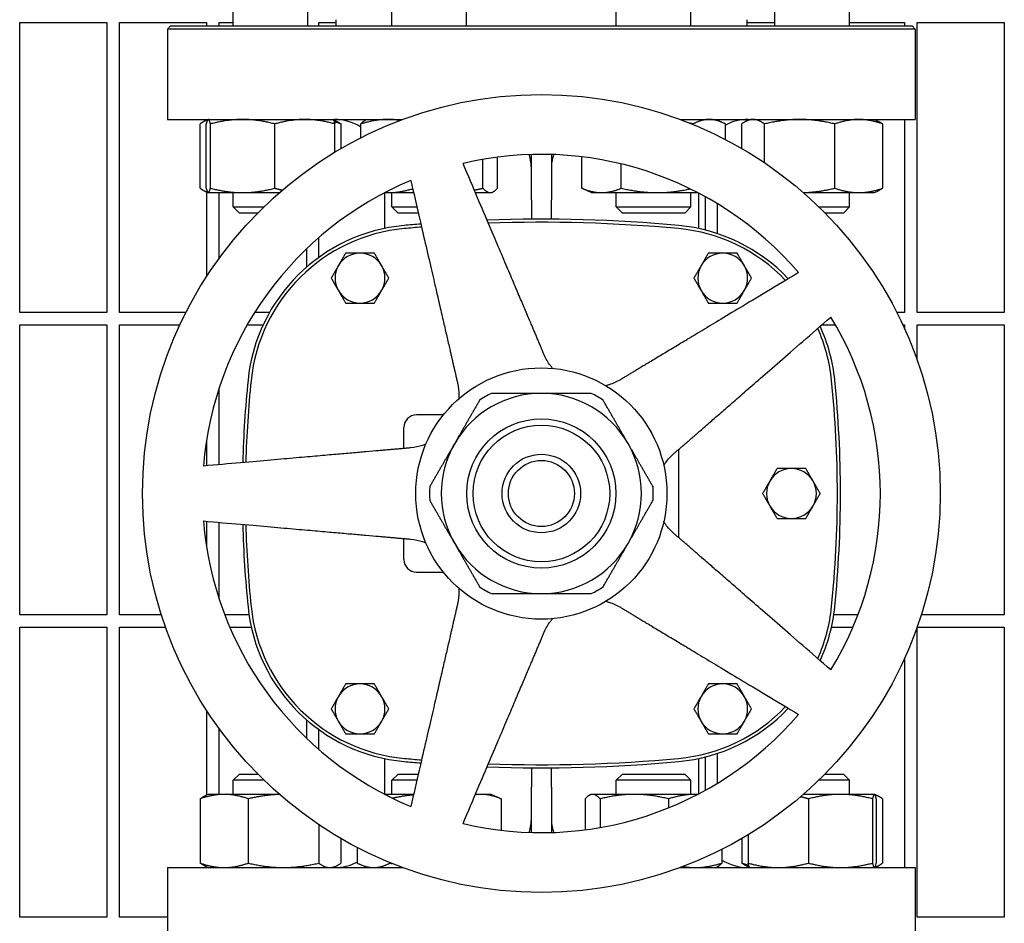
# Model space of a CAD drawing. Header units: inches. Extents: x 24 to 1128, y -69 to 748.
# Tile 652 of 656: x 761 to 771, y 638 to 647. Entities that reach past the tile are written whole.
import ezdxf

# ---------------------------------------------------------------- set-up
doc = ezdxf.new("R2010")
doc.units = ezdxf.units.IN
doc.header["$LTSCALE"] = 32
doc.header["$MEASUREMENT"] = 0
doc.layers.add('Visible (ANSI)', color=7, linetype='Continuous', lineweight=30)

msp = doc.modelspace()

# ---------------------------------------------------------------- linework, layer by layer
at = {"layer": 'Visible (ANSI)'}
for p, q in [((763.31393, 646.74103), (763.31393, 646.98853)), ((764.06393, 646.74103), (764.06393, 646.98853)), ((764.90504, 646.74103), (764.90504, 646.98853)), ((765.65504, 646.74103), (765.65504, 646.98853)), ((767.15522, 646.74103), (767.15522, 646.98853)), ((767.90522, 646.74103), (767.90522, 646.98853)), ((768.74634, 646.74103), (768.74634, 646.98853)), ((769.49634, 646.74103), (769.49634, 646.98853)), ((761.17313, 643.86978), (761.17313, 646.77603)), ((761.17313, 646.77603), (762.04813, 646.77603)), ((762.04813, 646.77603), (762.04813, 643.86978)), ((762.17313, 643.86978), (762.17313, 646.77603)), ((762.17313, 646.77603), (763.04813, 646.77603)), ((762.68638, 646.74103), (762.65513, 646.70978)), ((762.68638, 646.74103), (770.12388, 646.74103)), ((763.04813, 646.77603), (763.04813, 646.74103)), ((763.17313, 646.74103), (763.17313, 646.77603)), ((763.17313, 646.77603), (763.31393, 646.77603)), ((764.17313, 646.74103), (764.17313, 646.77603)), ((764.17313, 646.77603), (764.34513, 646.77603)), ((764.34513, 646.80353), (764.34513, 646.74103)), ((768.46513, 646.80353), (768.46513, 646.74103)), ((768.46513, 646.77603), (768.74634, 646.77603)), ((769.49634, 646.77603), (770.04813, 646.77603)), ((770.04813, 646.77603), (770.04813, 646.74103)), ((770.12388, 646.74103), (770.15513, 646.70978)), ((770.17313, 643.86978), (770.17313, 646.77603)), ((770.17313, 646.77603), (771.04813, 646.77603)), ((771.04813, 646.77603), (771.04813, 643.86978)), ((770.15513, 646.70978), (762.65513, 646.70978)), ((762.65513, 646.70978), (762.65513, 645.80353)), ((770.15513, 646.70978), (770.15513, 645.80353)), ((762.65513, 645.80353), (765.01319, 645.80353)), ((762.98203, 645.11462), (762.98203, 645.75844)), ((763.06284, 645.80302), (763.03033, 645.78786)), ((763.04374, 645.11462), (763.04374, 645.75844)), ((763.04813, 645.80353), (763.04813, 645.79616)), ((763.06393, 645.80353), (763.06284, 645.80302)), ((763.08629, 645.11462), (763.08629, 645.75844)), ((763.73148, 645.11462), (763.73148, 645.75844)), ((764.31393, 645.80353), (764.31502, 645.80302)), ((764.31502, 645.80302), (764.34752, 645.78786)), ((764.33411, 645.47565), (764.33411, 645.75844)), ((764.39582, 645.51224), (764.39582, 645.75844)), ((764.59517, 645.62061), (764.59517, 645.75844)), ((764.65504, 645.80353), (764.64197, 645.79743)), ((767.79707, 645.80353), (770.15513, 645.80353)), ((767.92729, 645.75259), (767.92729, 645.75844)), ((768.15522, 645.80353), (768.22933, 645.76897)), ((768.25065, 645.60234), (768.25065, 645.75844)), ((768.41444, 645.51224), (768.41444, 645.75844)), ((768.49634, 645.80353), (768.46274, 645.78786)), ((768.642, 645.36961), (768.642, 645.75844)), ((769.3489, 645.11462), (769.3489, 645.75844)), ((769.74634, 645.80353), (769.77994, 645.78786)), ((769.82824, 645.11462), (769.82824, 645.75844)), ((770.04813, 645.80353), (770.04813, 643.86978)), ((766.30513, 644.99853), (766.30513, 645.45206)), ((766.50513, 645.45206), (766.50513, 644.99853)), ((765.81955, 645.11462), (765.81955, 645.40272)), ((765.96492, 645.11462), (765.96492, 645.42491)), ((766.80979, 645.11462), (766.80979, 645.42936)), ((767.20685, 645.11462), (767.20685, 645.35765)), ((763.06284, 645.07004), (763.03033, 645.0852)), ((763.04813, 645.07689), (763.04813, 644.22851)), ((763.06393, 645.06953), (763.06284, 645.07004)), ((763.06393, 645.06953), (763.06501, 645.06953)), ((763.06501, 645.06953), (763.40888, 645.06953)), ((763.17313, 644.41026), (763.17313, 645.06953)), ((763.31393, 644.92603), (763.31393, 645.06953)), ((763.40888, 645.06953), (763.77764, 645.06953)), ((764.83033, 645.06683), (764.83033, 644.71063)), ((764.8355, 645.06953), (764.86493, 645.06953)), ((764.86493, 645.06953), (765.12395, 645.06953)), ((764.90504, 644.92603), (764.90504, 645.06953)), ((765.74403, 645.06953), (765.89223, 645.06953)), ((765.89223, 645.06953), (765.90504, 645.06953)), ((765.90504, 645.06953), (765.91812, 645.07563)), ((766.90522, 645.06953), (766.83112, 645.10409)), ((766.90522, 645.06953), (767.00832, 645.06953)), ((767.00832, 645.06953), (767.56707, 645.06953)), ((767.15522, 644.92603), (767.15522, 645.06953)), ((767.56707, 645.06953), (767.97476, 645.06953)), ((767.90522, 644.92603), (767.90522, 645.06953)), ((767.97994, 645.06683), (767.97994, 644.71063)), ((769.03263, 645.06953), (769.58857, 645.06953)), ((769.49634, 644.92603), (769.49634, 645.06953)), ((769.58857, 645.06953), (769.74634, 645.06953)), ((769.74634, 645.06953), (769.77994, 645.0852)), ((766.30513, 644.99853), (766.30513, 644.8032)), ((766.50513, 644.8032), (766.50513, 644.99853)), ((768.04813, 645.0302), (768.04813, 644.69486)), ((768.17313, 644.65824), (768.17313, 644.9577)), ((763.31393, 644.92603), (763.62148, 644.92603)), ((763.37643, 644.86353), (763.31393, 644.92603)), ((763.5584, 644.86353), (763.37643, 644.86353)), ((764.90504, 644.92603), (765.15708, 644.92603)), ((764.96754, 644.86353), (764.90504, 644.92603)), ((765.17151, 644.86353), (764.96754, 644.86353)), ((767.15522, 644.92603), (767.90522, 644.92603)), ((767.21772, 644.86353), (767.15522, 644.92603)), ((767.84272, 644.86353), (767.21772, 644.86353)), ((767.84272, 644.86353), (767.90522, 644.92603)), ((769.18879, 644.92603), (769.49634, 644.92603)), ((769.43384, 644.86353), (769.25187, 644.86353)), ((769.43384, 644.86353), (769.49634, 644.92603)), ((764.17313, 644.42042), (764.17313, 644.61833)), ((764.04813, 644.50395), (764.04813, 644.32122)), ((762.04813, 643.86978), (761.17313, 643.86978)), ((762.84125, 643.86978), (762.17313, 643.86978)), ((763.67941, 643.86978), (763.5309, 643.86978)), ((770.04813, 643.86978), (769.96901, 643.86978)), ((771.04813, 643.86978), (770.17313, 643.86978)), ((761.17313, 640.83853), (761.17313, 643.74478)), ((761.17313, 643.74478), (762.04813, 643.74478)), ((762.04813, 643.74478), (762.04813, 640.83853)), ((762.17313, 640.83853), (762.17313, 643.74478)), ((762.17313, 643.74478), (762.78026, 643.74478)), ((763.45561, 643.74478), (763.61508, 643.74478)), ((769.21936, 643.74478), (769.35465, 643.74478)), ((770.03, 643.74478), (770.04813, 643.74478)), ((770.04813, 643.74478), (770.04813, 643.70536)), ((770.17313, 643.39598), (770.17313, 643.74478)), ((770.17313, 643.74478), (771.04813, 643.74478)), ((771.04813, 643.74478), (771.04813, 640.83853)), ((763.17313, 642.34284), (763.17313, 643.10908)), ((765.42167, 642.84093), (765.15218, 642.84093)), ((765.02718, 642.50505), (765.02718, 642.71593)), ((763.04813, 642.59256), (763.04813, 642.3319)), ((767.78309, 641.61081), (767.78309, 642.49625)), ((763.04813, 641.77516), (763.04813, 641.5145)), ((763.17313, 640.99798), (763.17313, 641.76422)), ((765.02718, 641.39113), (765.02718, 641.60201)), ((765.15218, 641.26613), (765.42167, 641.26613)), ((762.04813, 640.83853), (761.17313, 640.83853)), ((762.59413, 640.83853), (762.17313, 640.83853)), ((763.47261, 640.83853), (763.22964, 640.83853)), ((769.58063, 640.83853), (769.33765, 640.83853)), ((771.04813, 640.83853), (770.21614, 640.83853)), ((761.17313, 637.80728), (761.17313, 640.71353)), ((761.17313, 640.71353), (762.04813, 640.71353)), ((762.04813, 640.71353), (762.04813, 637.80728)), ((762.17313, 637.80728), (762.17313, 640.71353)), ((762.17313, 640.71353), (762.63626, 640.71353)), ((763.28033, 640.71353), (763.4958, 640.71353)), ((769.31447, 640.71353), (769.52994, 640.71353)), ((770.17313, 637.80728), (770.17313, 640.71108)), ((770.17401, 640.71353), (771.04813, 640.71353)), ((771.04813, 640.71353), (771.04813, 637.80728)), ((770.04813, 640.4017), (770.04813, 638.30353)), ((763.04813, 639.87855), (763.04813, 639.03016)), ((764.04813, 639.78584), (764.04813, 639.60311)), ((763.17313, 639.03753), (763.17313, 639.6968)), ((764.17313, 639.48873), (764.17313, 639.68664)), ((768.04813, 639.4122), (768.04813, 639.07686)), ((768.17313, 639.14936), (768.17313, 639.44882)), ((764.83033, 639.39643), (764.83033, 639.04023)), ((767.97994, 639.39643), (767.97994, 639.04023)), ((763.37643, 639.24103), (763.31393, 639.17853)), ((763.37643, 639.24103), (763.56087, 639.24103)), ((764.96754, 639.24103), (764.90504, 639.17853)), ((764.96754, 639.24103), (765.17093, 639.24103)), ((766.30513, 639.30386), (766.30513, 639.10853)), ((766.50513, 639.10853), (766.50513, 639.30386)), ((767.21772, 639.24103), (767.15522, 639.17853)), ((767.21772, 639.24103), (767.84272, 639.24103)), ((767.84272, 639.24103), (767.90522, 639.17853)), ((769.2494, 639.24103), (769.43384, 639.24103)), ((769.43384, 639.24103), (769.49634, 639.17853)), ((763.62406, 639.17853), (763.31393, 639.17853)), ((763.31393, 639.03753), (763.31393, 639.17853)), ((765.1565, 639.17853), (764.90504, 639.17853)), ((764.90504, 639.03753), (764.90504, 639.17853)), ((767.90522, 639.17853), (767.15522, 639.17853)), ((767.15522, 639.03753), (767.15522, 639.17853)), ((767.90522, 639.03753), (767.90522, 639.17853)), ((769.49634, 639.17853), (769.18621, 639.17853)), ((769.49634, 639.03753), (769.49634, 639.17853)), ((763.06393, 639.03753), (763.03184, 639.02257)), ((763.22461, 639.03753), (763.06393, 639.03753)), ((763.77764, 639.03753), (763.22461, 639.03753)), ((765.12395, 639.03753), (764.8355, 639.03753)), ((765.80433, 639.03753), (765.74403, 639.03753)), ((765.90504, 639.03753), (765.80433, 639.03753)), ((765.90504, 639.03753), (765.98162, 639.00182)), ((766.30513, 638.655), (766.30513, 639.10853)), ((766.50513, 639.10853), (766.50513, 638.655)), ((766.90522, 639.03753), (766.89121, 639.031)), ((766.91893, 639.03753), (766.90522, 639.03753)), ((767.3373, 639.03753), (766.91893, 639.03753)), ((767.94859, 639.03753), (767.3373, 639.03753)), ((767.97476, 639.03753), (767.94859, 639.03753)), ((769.40528, 639.03753), (769.03263, 639.03753)), ((769.74549, 639.03753), (769.40528, 639.03753)), ((769.74634, 639.03753), (769.74549, 639.03753)), ((769.74634, 639.03753), (769.74718, 639.03714)), ((769.74718, 639.03714), (769.77843, 639.02257)), ((762.98306, 638.99244), (762.98306, 638.34862)), ((763.46616, 638.99244), (763.46616, 638.34862)), ((766.00076, 638.99244), (766.00076, 638.67766)), ((766.84378, 638.99244), (766.84378, 638.68194)), ((766.99407, 638.99244), (766.99407, 638.70493)), ((767.68052, 638.99244), (767.68052, 638.9018)), ((769.08382, 638.99244), (769.08382, 638.34862)), ((769.72674, 638.99244), (769.72674, 638.34862)), ((769.76425, 638.99244), (769.76425, 638.34862)), ((769.8272, 638.99244), (769.8272, 638.34862)), ((764.17202, 638.73491), (764.17202, 638.34862)), ((768.47843, 638.63279), (768.47843, 638.34862)), ((764.39479, 638.59542), (764.39479, 638.34862)), ((768.41547, 638.59542), (768.41547, 638.34862)), ((764.55933, 638.50487), (764.55933, 638.34862)), ((768.21667, 638.48725), (768.21667, 638.34862)), ((764.65504, 638.30353), (764.57846, 638.33924)), ((764.8872, 638.35274), (764.8872, 638.34862)), ((762.65513, 638.30353), (765.01319, 638.30353)), ((762.65513, 638.30353), (762.65513, 637.39728)), ((763.06393, 638.30353), (763.03184, 638.31849)), ((763.04813, 638.31089), (763.04813, 638.30353)), ((764.31393, 638.30353), (764.34602, 638.31849)), ((767.79707, 638.30353), (770.15513, 638.30353)), ((768.15522, 638.30353), (768.16923, 638.31006)), ((768.49549, 638.30392), (768.46425, 638.31849)), ((768.49634, 638.30353), (768.49549, 638.30392)), ((769.74634, 638.30353), (769.74718, 638.30392)), ((769.74718, 638.30392), (769.77843, 638.31849)), ((770.15513, 638.30353), (770.15513, 637.39728)), ((762.04813, 637.80728), (761.17313, 637.80728)), ((762.65513, 637.80728), (762.17313, 637.80728)), ((771.04813, 637.80728), (770.17313, 637.80728))]:
    msp.add_line(p, q, dxfattribs=at)
for radius in [4, 1.25984, 0.74803, 0.68553, 0.3937, 0.3312]:
    msp.add_circle((766.40513, 642.05353), radius, dxfattribs=at)
for centre, radius, start, end in [((764.33033, 645.30353), 0.5, 58.01587, 90), ((768.47994, 645.30353), 0.5, 90, 117.294411), ((766.40513, 642.05353), 3.4, 40.64927, 103.35073), ((766.40513, 642.05353), 3.4, 112.64927, 175.35073), ((765.18629, 643.01531), 1.73228, 95.255296, 174.182161), ((766.40513, 629.76416), 15.03937, 94.60919, 95.255296), ((766.40513, 629.76416), 15.03937, 84.744704, 92.072997), ((766.40513, 629.76416), 15.00812, 84.744704, 92.027369), ((767.62398, 643.01531), 1.73228, 43.442646, 84.744707), ((765.18629, 643.01531), 1.70103, 95.255296, 174.182161), ((766.40513, 629.76416), 15.00812, 94.591592, 95.255296), ((767.62398, 643.01531), 1.70103, 43.674999, 84.744707), ((764.58624, 644.21298), 0.25, 90, 150), ((764.58624, 644.21298), 0.25, 30, 90), ((768.22403, 644.21298), 0.25, 90, 150), ((768.22403, 644.21298), 0.25, 30, 90), ((764.58624, 644.21298), 0.25, 150, 210), ((764.58624, 644.21298), 0.25, 330, 30), ((768.22403, 644.21298), 0.25, 150, 210), ((768.22403, 644.21298), 0.25, 330, 30), ((764.58624, 644.21298), 0.25, 210, 270), ((764.58624, 644.21298), 0.25, 270, 330), ((768.22403, 644.21298), 0.25, 210, 270), ((768.22403, 644.21298), 0.25, 270, 330), ((766.40513, 642.05353), 3.4, 328.64927, 31.35073), ((767.62398, 643.01531), 1.70103, 5.817836, 24.042525), ((767.62398, 643.01531), 1.73228, 5.817836, 24.357428), ((774.62561, 642.05353), 11.22047, 174.182163, 178.416919), ((774.62561, 642.05353), 11.18922, 174.182163, 178.398452), ((758.18466, 642.05353), 11.18922, 354.182164, 5.817836), ((758.18466, 642.05353), 11.22047, 354.182164, 5.817836), ((766.40513, 642.05353), 1.00394, 90, 150), ((766.40513, 642.05353), 1.12205, 116.525352, 123.474648), ((766.40513, 642.05353), 1.00394, 30, 90), ((766.40513, 642.05353), 1.12205, 56.525352, 63.474648), ((765.15218, 642.71593), 0.125, 90, 180), ((766.40513, 642.05353), 1.00394, 150, 210), ((766.40513, 642.05353), 1.00394, 330, 30), ((768.91301, 642.05353), 0.25, 90, 150), ((768.91301, 642.05353), 0.25, 30, 90), ((768.91301, 642.05353), 0.25, 150, 210), ((768.91301, 642.05353), 0.25, 330, 30), ((766.40513, 642.05353), 1.12205, 176.525352, 183.474648), ((766.40513, 642.05353), 1.12205, 356.525352, 3.474648), ((768.91301, 642.05353), 0.25, 210, 270), ((768.91301, 642.05353), 0.25, 270, 330), ((766.40513, 642.05353), 3.4, 184.64927, 247.35073), ((774.62561, 642.05353), 11.22047, 181.583081, 185.817836), ((774.62561, 642.05353), 11.18922, 181.601548, 185.817836), ((766.40513, 642.05353), 1.00394, 210, 270), ((766.40513, 642.05353), 1.00394, 270, 330), ((765.15218, 641.39113), 0.125, 180, 270), ((766.40513, 642.05353), 1.12205, 236.525352, 243.474648), ((766.40513, 642.05353), 1.12205, 296.525352, 303.474648), ((765.18629, 641.09175), 1.73228, 185.817836, 264.744707), ((765.18629, 641.09175), 1.70103, 185.817836, 264.744707), ((767.62398, 641.09175), 1.70103, 335.957475, 354.182165), ((767.62398, 641.09175), 1.73228, 335.642572, 354.182165), ((764.58624, 639.89408), 0.25, 90, 150), ((764.58624, 639.89408), 0.25, 30, 90), ((768.22403, 639.89408), 0.25, 90, 150), ((768.22403, 639.89408), 0.25, 30, 90), ((764.58624, 639.89408), 0.25, 150, 210), ((764.58624, 639.89408), 0.25, 330, 30), ((768.22403, 639.89408), 0.25, 150, 210), ((768.22403, 639.89408), 0.25, 330, 30), ((767.62398, 641.09175), 1.70103, 275.255296, 316.325001), ((767.62398, 641.09175), 1.73228, 275.255296, 316.557354), ((766.40513, 642.05353), 3.4, 256.64927, 319.35073), ((764.58624, 639.89408), 0.25, 210, 270), ((764.58624, 639.89408), 0.25, 270, 330), ((768.22403, 639.89408), 0.25, 210, 270), ((768.22403, 639.89408), 0.25, 270, 330), ((766.40513, 654.3429), 15.03937, 264.744704, 265.39081), ((766.40513, 654.3429), 15.00812, 264.744704, 265.408408), ((766.40513, 654.3429), 15.03937, 267.927003, 275.255296), ((766.40513, 654.3429), 15.00812, 267.972631, 275.255296), ((764.33033, 638.80353), 0.5, 270, 297.258359), ((768.47994, 638.80353), 0.5, 238.22811, 270)]:
    msp.add_arc(centre, radius, start, end, dxfattribs=at)
for points, weights in [([(763.05793, 645.7982), (763.02236, 645.78827), (762.98203, 645.75844)], [1.01719870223, 1.02478737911, 1]), ([(763.06501, 645.80353), (763.05514, 645.80353), (763.04374, 645.75844)], [1, 1.0379548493, 1]), ([(763.08629, 645.75844), (763.07489, 645.80353), (763.06501, 645.80353)], [1, 1.0379548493, 1]), ([(763.40888, 645.80353), (763.25917, 645.80353), (763.08629, 645.75844)], [1, 1.0379548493, 1]), ([(763.73148, 645.75844), (763.5586, 645.80353), (763.40888, 645.80353)], [1, 1.0379548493, 1]), ([(764.0328, 645.80353), (763.89295, 645.80353), (763.73148, 645.75844)], [1, 1.0379548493, 1]), ([(764.33411, 645.75844), (764.17264, 645.80353), (764.0328, 645.80353)], [1, 1.0379548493, 1]), ([(764.31502, 645.80302), (764.32389, 645.79888), (764.33411, 645.75844)], [1.00722433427, 1.03391206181, 1]), ([(764.39582, 645.75844), (764.36087, 645.77071), (764.3281, 645.77952)], [1, 1.01005189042, 1.01477953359]), ([(764.34752, 645.78786), (764.37057, 645.77712), (764.39582, 645.75844)], [1.01829454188, 1.01537751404, 1]), ([(764.86493, 645.80353), (764.73973, 645.80353), (764.59517, 645.75844)], [1, 1.0379548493, 1]), ([(764.59517, 645.75844), (764.62001, 645.78719), (764.64197, 645.79743)], [1, 1.02387317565, 1.01771443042]), ([(764.98708, 645.79373), (764.92499, 645.80353), (764.86493, 645.80353)], [1.01891139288, 1.01785799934, 1]), ([(767.92729, 645.75844), (767.91093, 645.76226), (767.89493, 645.76574)], [1, 1.00310820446, 1.00570733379]), ([(768.08897, 645.80353), (768.01393, 645.80353), (767.92729, 645.75844)], [1, 1.0379548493, 1]), ([(768.25065, 645.75844), (768.16401, 645.80353), (768.08897, 645.80353)], [1, 1.0379548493, 1]), ([(768.52822, 645.80353), (768.47542, 645.80353), (768.41444, 645.75844)], [1, 1.0379548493, 1]), ([(768.642, 645.75844), (768.58103, 645.80353), (768.52822, 645.80353)], [1, 1.0379548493, 1]), ([(768.99545, 645.80353), (768.83142, 645.80353), (768.642, 645.75844)], [1, 1.0379548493, 1]), ([(769.3489, 645.75844), (769.15949, 645.80353), (768.99545, 645.80353)], [1, 1.0379548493, 1]), ([(769.58857, 645.80353), (769.47734, 645.80353), (769.3489, 645.75844)], [1, 1.0379548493, 1]), ([(769.82824, 645.75844), (769.6998, 645.80353), (769.58857, 645.80353)], [1, 1.0379548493, 1]), ([(769.77994, 645.78786), (769.80298, 645.77712), (769.82824, 645.75844)], [1.01829454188, 1.01537751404, 1]), ([(766.43467, 643.44249), (766.19836, 643.9992), (765.62003, 645.36164)], [2.0263127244, 1.58117079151, 1]), ([(765.09583, 645.19132), (765.42878, 643.74915), (765.56483, 643.15986)], [1, 1.58117079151, 2.0263127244]), ([(762.98203, 645.11462), (763.02236, 645.08479), (763.05793, 645.07486)], [1, 1.02478737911, 1.01719870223]), ([(763.04374, 645.11462), (763.05514, 645.06953), (763.06501, 645.06953)], [1, 1.0379548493, 1]), ([(763.06501, 645.06953), (763.07489, 645.06953), (763.08629, 645.11462)], [1, 1.0379548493, 1]), ([(763.08629, 645.11462), (763.25917, 645.06953), (763.40888, 645.06953)], [1, 1.0379548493, 1]), ([(763.40888, 645.06953), (763.5586, 645.06953), (763.73148, 645.11462)], [1, 1.0379548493, 1]), ([(763.73148, 645.11462), (763.77071, 645.10366), (763.80772, 645.09548)], [1, 1.00896507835, 1.01369498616]), ([(764.83653, 645.07007), (764.85074, 645.06953), (764.86493, 645.06953)], [1.00740787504, 1.00415985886, 1]), ([(764.86493, 645.06953), (764.98207, 645.06953), (765.11492, 645.10863)], [1, 1.03542686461, 1.00471921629]), ([(765.73301, 645.0955), (765.77502, 645.10367), (765.81955, 645.11462)], [1.01368358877, 1.00895428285, 1]), ([(765.81955, 645.11462), (765.8585, 645.06953), (765.89223, 645.06953)], [1, 1.0379548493, 1]), ([(765.89223, 645.06953), (765.92597, 645.06953), (765.96492, 645.11462)], [1, 1.0379548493, 1]), ([(766.83112, 645.10409), (766.82062, 645.10898), (766.80979, 645.11462)], [1.00807367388, 1.00459253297, 1]), ([(766.80979, 645.11462), (766.91618, 645.06953), (767.00832, 645.06953)], [1, 1.0379548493, 1]), ([(767.00832, 645.06953), (767.10046, 645.06953), (767.20685, 645.11462)], [1, 1.0379548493, 1]), ([(767.20685, 645.11462), (767.39989, 645.06953), (767.56707, 645.06953)], [1, 1.0379548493, 1]), ([(767.56707, 645.06953), (767.72245, 645.06953), (767.89838, 645.10807)], [1, 1.03518207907, 1.00514041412]), ([(769.03203, 645.07005), (769.17923, 645.07423), (769.3489, 645.11462)], [1.00729929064, 1.03386436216, 1]), ([(769.3489, 645.11462), (769.47734, 645.06953), (769.58857, 645.06953)], [1, 1.0379548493, 1]), ([(769.58857, 645.06953), (769.6998, 645.06953), (769.82824, 645.11462)], [1, 1.0379548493, 1]), ([(769.82824, 645.11462), (769.80298, 645.09594), (769.77994, 645.0852)], [1, 1.01537751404, 1.01829454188]), ([(764.4419, 644.46298), (764.40322, 644.39599), (764.36973, 644.33798)], [1.01001874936, 1.04314139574, 1]), ([(764.58624, 644.46298), (764.51925, 644.46298), (764.4419, 644.46298)], [1, 1.04314139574, 1.01001874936]), ([(764.73057, 644.46298), (764.65322, 644.46298), (764.58624, 644.46298)], [1.01001874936, 1.04314139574, 1]), ([(764.80274, 644.33798), (764.76925, 644.39599), (764.73057, 644.46298)], [1, 1.04314139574, 1.01001874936]), ([(768.07969, 644.46298), (768.04102, 644.39599), (768.00752, 644.33798)], [1.01001874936, 1.04314139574, 1]), ([(768.22403, 644.46298), (768.15704, 644.46298), (768.07969, 644.46298)], [1, 1.04314139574, 1.01001874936]), ([(768.36837, 644.46298), (768.29102, 644.46298), (768.22403, 644.46298)], [1.01001874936, 1.04314139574, 1]), ([(768.44054, 644.33798), (768.40704, 644.39599), (768.36837, 644.46298)], [1, 1.04314139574, 1.01001874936]), ([(764.36973, 644.33798), (764.33624, 644.27997), (764.29756, 644.21298)], [1, 1.04314139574, 1.01001874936]), ([(764.87491, 644.21298), (764.83624, 644.27997), (764.80274, 644.33798)], [1.01001874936, 1.04314139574, 1]), ([(768.98475, 644.26838), (767.71605, 643.50607), (767.19765, 643.19458)], [1, 1.58117079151, 2.0263127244]), ([(768.00752, 644.33798), (767.97403, 644.27997), (767.93536, 644.21298)], [1, 1.04314139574, 1.01001874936]), ([(768.51271, 644.21298), (768.47403, 644.27997), (768.44054, 644.33798)], [1.01001874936, 1.04314139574, 1]), ([(764.29756, 644.21298), (764.33624, 644.14599), (764.36973, 644.08798)], [1.01001874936, 1.04314139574, 1]), ([(764.80274, 644.08798), (764.83624, 644.14599), (764.87491, 644.21298)], [1, 1.04314139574, 1.01001874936]), ([(767.93536, 644.21298), (767.97403, 644.14599), (768.00752, 644.08798)], [1.01001874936, 1.04314139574, 1]), ([(768.44054, 644.08798), (768.47403, 644.14599), (768.51271, 644.21298)], [1, 1.04314139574, 1.01001874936]), ([(764.36973, 644.08798), (764.40322, 644.02997), (764.4419, 643.96298)], [1, 1.04314139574, 1.01001874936]), ([(764.73057, 643.96298), (764.76925, 644.02997), (764.80274, 644.08798)], [1.01001874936, 1.04314139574, 1]), ([(768.00752, 644.08798), (768.04102, 644.02997), (768.07969, 643.96298)], [1, 1.04314139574, 1.01001874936]), ([(768.36837, 643.96298), (768.40704, 644.02997), (768.44054, 644.08798)], [1.01001874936, 1.04314139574, 1]), ([(764.4419, 643.96298), (764.51925, 643.96298), (764.58624, 643.96298)], [1.01001874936, 1.04314139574, 1]), ([(764.58624, 643.96298), (764.65322, 643.96298), (764.73057, 643.96298)], [1, 1.04314139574, 1.01001874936]), ([(768.07969, 643.96298), (768.15704, 643.96298), (768.22403, 643.96298)], [1.01001874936, 1.04314139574, 1]), ([(768.22403, 643.96298), (768.29102, 643.96298), (768.36837, 643.96298)], [1, 1.04314139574, 1.01001874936]), ([(767.73524, 642.45465), (768.19168, 642.85143), (769.30873, 643.82247)], [2.0263127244, 1.58117079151, 1]), ([(765.78625, 642.98946), (765.65401, 642.76043), (765.5357, 642.5555)], [1.0171026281, 1.03775343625, 1]), ([(766.40513, 643.05747), (766.1685, 643.05747), (765.90403, 643.05747)], [1, 1.03775343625, 1.0171026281]), ([(766.90623, 643.05747), (766.64176, 643.05747), (766.40513, 643.05747)], [1.0171026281, 1.03775343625, 1]), ([(767.27457, 642.5555), (767.15625, 642.76043), (767.02402, 642.98946)], [1, 1.03775343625, 1.0171026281]), ([(765.09328, 642.51083), (764.49079, 642.45812), (763.01632, 642.32912)], [2.03628035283, 1.58894872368, 1.0049190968]), ([(765.5357, 642.5555), (765.41738, 642.35057), (765.28515, 642.12153)], [1, 1.03775343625, 1.0171026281]), ([(767.52512, 642.12153), (767.39288, 642.35057), (767.27457, 642.5555)], [1.0171026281, 1.03775343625, 1]), ([(768.76867, 642.30353), (768.72999, 642.23654), (768.6965, 642.17853)], [1.01001874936, 1.04314139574, 1]), ([(768.91301, 642.30353), (768.84602, 642.30353), (768.76867, 642.30353)], [1, 1.04314139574, 1.01001874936]), ([(769.05734, 642.30353), (768.97999, 642.30353), (768.91301, 642.30353)], [1.01001874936, 1.04314139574, 1]), ([(769.12951, 642.17853), (769.09602, 642.23654), (769.05734, 642.30353)], [1, 1.04314139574, 1.01001874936]), ([(768.6965, 642.17853), (768.66301, 642.12052), (768.62433, 642.05353)], [1, 1.04314139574, 1.01001874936]), ([(769.20168, 642.05353), (769.16301, 642.12052), (769.12951, 642.17853)], [1.01001874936, 1.04314139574, 1]), ([(765.28515, 641.98553), (765.41738, 641.75649), (765.5357, 641.55156)], [1.0171026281, 1.03775343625, 1]), ([(767.27457, 641.55156), (767.39288, 641.75649), (767.52512, 641.98553)], [1, 1.03775343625, 1.0171026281]), ([(768.62433, 642.05353), (768.66301, 641.98654), (768.6965, 641.92853)], [1.01001874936, 1.04314139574, 1]), ([(769.12951, 641.92853), (769.16301, 641.98654), (769.20168, 642.05353)], [1, 1.04314139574, 1.01001874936]), ([(768.6965, 641.92853), (768.72999, 641.87052), (768.76867, 641.80353)], [1, 1.04314139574, 1.01001874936]), ([(769.05734, 641.80353), (769.09602, 641.87052), (769.12951, 641.92853)], [1.01001874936, 1.04314139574, 1]), ([(763.01632, 641.77794), (764.49079, 641.64894), (765.09328, 641.59623)], [1.0049190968, 1.58894872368, 2.03628035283]), ([(768.76867, 641.80353), (768.84602, 641.80353), (768.91301, 641.80353)], [1.01001874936, 1.04314139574, 1]), ([(768.91301, 641.80353), (768.97999, 641.80353), (769.05734, 641.80353)], [1, 1.04314139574, 1.01001874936]), ([(769.30873, 640.28459), (768.19168, 641.25563), (767.73524, 641.6524)], [1, 1.58117079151, 2.0263127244]), ([(765.5357, 641.55156), (765.65401, 641.34663), (765.78625, 641.1176)], [1, 1.03775343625, 1.0171026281]), ([(767.02402, 641.1176), (767.15625, 641.34663), (767.27457, 641.55156)], [1.0171026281, 1.03775343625, 1]), ([(765.90403, 641.04959), (766.1685, 641.04959), (766.40513, 641.04959)], [1.0171026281, 1.03775343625, 1]), ([(766.40513, 641.04959), (766.64176, 641.04959), (766.90623, 641.04959)], [1, 1.03775343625, 1.0171026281]), ([(765.56483, 640.94719), (765.42878, 640.35791), (765.09583, 638.91574)], [2.0263127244, 1.58117079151, 1]), ([(767.19765, 640.91248), (767.71605, 640.60099), (768.98475, 639.83868)], [2.0263127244, 1.58117079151, 1]), ([(765.62003, 638.74542), (766.19836, 640.10786), (766.43467, 640.66457)], [1, 1.58117079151, 2.0263127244]), ([(764.4419, 640.14408), (764.40322, 640.07709), (764.36973, 640.01908)], [1.01001874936, 1.04314139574, 1]), ([(764.58624, 640.14408), (764.51925, 640.14408), (764.4419, 640.14408)], [1, 1.04314139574, 1.01001874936]), ([(764.73057, 640.14408), (764.65322, 640.14408), (764.58624, 640.14408)], [1.01001874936, 1.04314139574, 1]), ([(764.80274, 640.01908), (764.76925, 640.07709), (764.73057, 640.14408)], [1, 1.04314139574, 1.01001874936]), ([(768.07969, 640.14408), (768.04102, 640.07709), (768.00752, 640.01908)], [1.01001874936, 1.04314139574, 1]), ([(768.22403, 640.14408), (768.15704, 640.14408), (768.07969, 640.14408)], [1, 1.04314139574, 1.01001874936]), ([(768.36837, 640.14408), (768.29102, 640.14408), (768.22403, 640.14408)], [1.01001874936, 1.04314139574, 1]), ([(768.44054, 640.01908), (768.40704, 640.07709), (768.36837, 640.14408)], [1, 1.04314139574, 1.01001874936]), ([(764.36973, 640.01908), (764.33624, 639.96107), (764.29756, 639.89408)], [1, 1.04314139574, 1.01001874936]), ([(764.87491, 639.89408), (764.83624, 639.96107), (764.80274, 640.01908)], [1.01001874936, 1.04314139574, 1]), ([(768.00752, 640.01908), (767.97403, 639.96107), (767.93536, 639.89408)], [1, 1.04314139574, 1.01001874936]), ([(768.51271, 639.89408), (768.47403, 639.96107), (768.44054, 640.01908)], [1.01001874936, 1.04314139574, 1]), ([(764.29756, 639.89408), (764.33624, 639.82709), (764.36973, 639.76908)], [1.01001874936, 1.04314139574, 1]), ([(764.80274, 639.76908), (764.83624, 639.82709), (764.87491, 639.89408)], [1, 1.04314139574, 1.01001874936]), ([(767.93536, 639.89408), (767.97403, 639.82709), (768.00752, 639.76908)], [1.01001874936, 1.04314139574, 1]), ([(768.44054, 639.76908), (768.47403, 639.82709), (768.51271, 639.89408)], [1, 1.04314139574, 1.01001874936]), ([(764.36973, 639.76908), (764.40322, 639.71107), (764.4419, 639.64408)], [1, 1.04314139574, 1.01001874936]), ([(764.73057, 639.64408), (764.76925, 639.71107), (764.80274, 639.76908)], [1.01001874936, 1.04314139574, 1]), ([(768.00752, 639.76908), (768.04102, 639.71107), (768.07969, 639.64408)], [1, 1.04314139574, 1.01001874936]), ([(768.36837, 639.64408), (768.40704, 639.71107), (768.44054, 639.76908)], [1.01001874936, 1.04314139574, 1]), ([(764.4419, 639.64408), (764.51925, 639.64408), (764.58624, 639.64408)], [1.01001874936, 1.04314139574, 1]), ([(764.58624, 639.64408), (764.65322, 639.64408), (764.73057, 639.64408)], [1, 1.04314139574, 1.01001874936]), ([(768.07969, 639.64408), (768.15704, 639.64408), (768.22403, 639.64408)], [1.01001874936, 1.04314139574, 1]), ([(768.22403, 639.64408), (768.29102, 639.64408), (768.36837, 639.64408)], [1, 1.04314139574, 1.01001874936]), ([(763.22461, 639.03753), (763.11251, 639.03753), (762.98306, 638.99244)], [1, 1.0379548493, 1]), ([(762.98306, 638.99244), (763.00859, 639.01173), (763.03184, 639.02257)], [1, 1.01588840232, 1.01847461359]), ([(763.46616, 638.99244), (763.33671, 639.03753), (763.22461, 639.03753)], [1, 1.0379548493, 1]), ([(763.77838, 639.03688), (763.6333, 639.03229), (763.46616, 638.99244)], [1.0080242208, 1.03339490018, 1]), ([(765.12261, 639.03175), (765.02348, 639.02266), (764.9132, 638.99835)], [1.01751553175, 1.02355350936, 1.00465315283]), ([(765.80433, 639.03753), (765.77341, 639.03753), (765.74197, 639.03267)], [1, 1.01256051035, 1.01680764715]), ([(766.00076, 638.99244), (765.89549, 639.03753), (765.80433, 639.03753)], [1, 1.0379548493, 1]), ([(766.91893, 639.03753), (766.88405, 639.03753), (766.84378, 638.99244)], [1, 1.0379548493, 1]), ([(766.99407, 638.99244), (766.9538, 639.03753), (766.91893, 639.03753)], [1, 1.0379548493, 1]), ([(767.3373, 639.03753), (767.17801, 639.03753), (766.99407, 638.99244)], [1, 1.0379548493, 1]), ([(767.68052, 638.99244), (767.49659, 639.03753), (767.3373, 639.03753)], [1, 1.0379548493, 1]), ([(767.94859, 639.03753), (767.82418, 639.03753), (767.68052, 638.99244)], [1, 1.0379548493, 1]), ([(767.97393, 639.0371), (767.96125, 639.03753), (767.94859, 639.03753)], [1.00673463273, 1.003734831, 1]), ([(769.08382, 638.99244), (769.04243, 639.00395), (769.0035, 639.0124)], [1, 1.0094175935, 1.01416168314]), ([(769.40528, 639.03753), (769.25609, 639.03753), (769.08382, 638.99244)], [1, 1.0379548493, 1]), ([(769.72674, 638.99244), (769.55447, 639.03753), (769.40528, 639.03753)], [1, 1.0379548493, 1]), ([(769.74549, 639.03753), (769.73679, 639.03753), (769.72674, 638.99244)], [1, 1.0379548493, 1]), ([(769.76425, 638.99244), (769.7542, 639.03753), (769.74549, 639.03753)], [1, 1.0379548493, 1]), ([(769.8272, 638.99244), (769.78695, 639.02285), (769.7515, 639.03259)], [1, 1.02528066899, 1.01688383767]), ([(765.98162, 639.00182), (765.99105, 638.99742), (766.00076, 638.99244)], [1.00724255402, 1.00405436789, 1]), ([(762.98306, 638.34862), (763.11251, 638.30353), (763.22461, 638.30353)], [1, 1.0379548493, 1]), ([(763.03184, 638.31849), (763.00859, 638.32933), (762.98306, 638.34862)], [1.01847461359, 1.01588840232, 1]), ([(763.22461, 638.30353), (763.33671, 638.30353), (763.46616, 638.34862)], [1, 1.0379548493, 1]), ([(763.46616, 638.34862), (763.65529, 638.30353), (763.81909, 638.30353)], [1, 1.0379548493, 1]), ([(763.81909, 638.30353), (763.98288, 638.30353), (764.17202, 638.34862)], [1, 1.0379548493, 1]), ([(764.17202, 638.34862), (764.23171, 638.30353), (764.28341, 638.30353)], [1, 1.0379548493, 1]), ([(764.28341, 638.30353), (764.3351, 638.30353), (764.39479, 638.34862)], [1, 1.0379548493, 1]), ([(764.55933, 638.34862), (764.64718, 638.30353), (764.72326, 638.30353)], [1, 1.0379548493, 1]), ([(764.72326, 638.30353), (764.79935, 638.30353), (764.8872, 638.34862)], [1, 1.0379548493, 1]), ([(764.8872, 638.34862), (764.89881, 638.3459), (764.91025, 638.34337)], [1, 1.00220426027, 1.00415249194]), ([(767.94859, 638.30353), (768.07301, 638.30353), (768.21667, 638.34862)], [1, 1.0379548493, 1]), ([(768.21667, 638.34862), (768.19151, 638.32045), (768.16923, 638.31006)], [1, 1.0233775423, 1.0179572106]), ([(768.46425, 638.31849), (768.441, 638.32933), (768.41547, 638.34862)], [1.01847461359, 1.01588840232, 1]), ([(768.41547, 638.34862), (768.4507, 638.33635), (768.48373, 638.32754)], [1, 1.01005189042, 1.01477953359]), ([(768.49549, 638.30392), (768.48757, 638.30762), (768.47843, 638.34862)], [1.00645569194, 1.03439268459, 1]), ([(768.47843, 638.34862), (768.64064, 638.30353), (768.78112, 638.30353)], [1, 1.0379548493, 1]), ([(768.78112, 638.30353), (768.92161, 638.30353), (769.08382, 638.34862)], [1, 1.0379548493, 1]), ([(769.08382, 638.34862), (769.25609, 638.30353), (769.40528, 638.30353)], [1, 1.0379548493, 1]), ([(769.40528, 638.30353), (769.55447, 638.30353), (769.72674, 638.34862)], [1, 1.0379548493, 1]), ([(769.72674, 638.34862), (769.73679, 638.30353), (769.74549, 638.30353)], [1, 1.0379548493, 1]), ([(769.74549, 638.30353), (769.7542, 638.30353), (769.76425, 638.34862)], [1, 1.0379548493, 1]), ([(769.7515, 638.30847), (769.78695, 638.31821), (769.8272, 638.34862)], [1.01688383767, 1.02528066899, 1]), ([(767.82438, 638.31378), (767.88756, 638.30353), (767.94859, 638.30353)], [1.01895078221, 1.01826636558, 1])]:
    msp.add_rational_spline(points, weights, degree=2, dxfattribs=at)
for points in [[(766.30513, 645.30353), (766.30513, 645.35177), (766.29773, 645.40247), (766.28272, 645.45131)], [(766.52754, 645.45131), (766.51254, 645.40247), (766.50513, 645.35177), (766.50513, 645.30353)], [(766.28272, 638.65575), (766.29773, 638.70459), (766.30513, 638.75529), (766.30513, 638.80353)], [(766.50513, 638.80353), (766.50513, 638.75529), (766.51254, 638.70459), (766.52754, 638.65575)]]:
    msp.add_open_spline(points, degree=3, dxfattribs=at)
for points, knots in [([(766.51686, 643.30841), (766.50924, 643.31748), (766.50203, 643.32669), (766.47204, 643.3676), (766.45109, 643.4038), (766.43467, 643.44249)], [2.31798271, 2.31798271, 2.31798271, 2.31798271, 2.40557892, 2.40557892, 2.70473494, 2.70473494, 2.70473494, 2.70473494]), ([(765.56483, 643.15986), (765.57428, 643.11891), (765.57861, 643.07731), (765.5784, 643.02658), (765.57797, 643.01489), (765.57715, 643.00308)], [0.50338205, 0.50338205, 0.50338205, 0.50338205, 0.80253807, 0.80253807, 0.89013428, 0.89013428, 0.89013428, 0.89013428]), ([(767.19765, 643.19458), (767.16162, 643.17293), (767.12339, 643.15596), (767.07508, 643.14049), (767.06384, 643.13728), (767.05234, 643.13442)], [0.50338205, 0.50338205, 0.50338205, 0.50338205, 0.80253807, 0.80253807, 0.89013428, 0.89013428, 0.89013428, 0.89013428]), ([(765.2462, 642.54757), (765.23522, 642.54313), (765.22423, 642.53911), (765.17605, 642.52323), (765.13515, 642.51449), (765.09328, 642.51083)], [2.31798271, 2.31798271, 2.31798271, 2.31798271, 2.40557892, 2.40557892, 2.70473494, 2.70473494, 2.70473494, 2.70473494]), ([(767.63312, 642.33505), (767.63939, 642.3451), (767.64592, 642.3548), (767.67556, 642.39596), (767.70352, 642.42708), (767.73524, 642.45465)], [2.31798271, 2.31798271, 2.31798271, 2.31798271, 2.40557892, 2.40557892, 2.70473494, 2.70473494, 2.70473494, 2.70473494]), ([(767.73524, 641.6524), (767.70352, 641.67998), (767.67556, 641.71109), (767.64592, 641.75226), (767.63939, 641.76196), (767.63312, 641.77201)], [0.50338205, 0.50338205, 0.50338205, 0.50338205, 0.80253807, 0.80253807, 0.89013428, 0.89013428, 0.89013428, 0.89013428]), ([(765.09328, 641.59623), (765.13515, 641.59257), (765.17605, 641.58383), (765.22423, 641.56795), (765.23522, 641.56393), (765.2462, 641.55949)], [0.50338205, 0.50338205, 0.50338205, 0.50338205, 0.80253807, 0.80253807, 0.89013428, 0.89013428, 0.89013428, 0.89013428]), ([(765.57715, 641.10398), (765.57797, 641.09217), (765.5784, 641.08048), (765.57861, 641.02975), (765.57428, 640.98815), (765.56483, 640.94719)], [2.31798271, 2.31798271, 2.31798271, 2.31798271, 2.40557892, 2.40557892, 2.70473494, 2.70473494, 2.70473494, 2.70473494]), ([(767.05234, 640.97264), (767.06384, 640.96978), (767.07508, 640.96657), (767.12339, 640.9511), (767.16162, 640.93412), (767.19765, 640.91248)], [2.31798271, 2.31798271, 2.31798271, 2.31798271, 2.40557892, 2.40557892, 2.70473494, 2.70473494, 2.70473494, 2.70473494]), ([(766.43467, 640.66457), (766.45109, 640.70326), (766.47204, 640.73946), (766.50203, 640.78037), (766.50924, 640.78958), (766.51686, 640.79865)], [0.50338205, 0.50338205, 0.50338205, 0.50338205, 0.80253807, 0.80253807, 0.89013428, 0.89013428, 0.89013428, 0.89013428])]:
    msp.add_open_spline(points, degree=3, knots=knots, dxfattribs=at)

doc.saveas('drawing.dxf')
